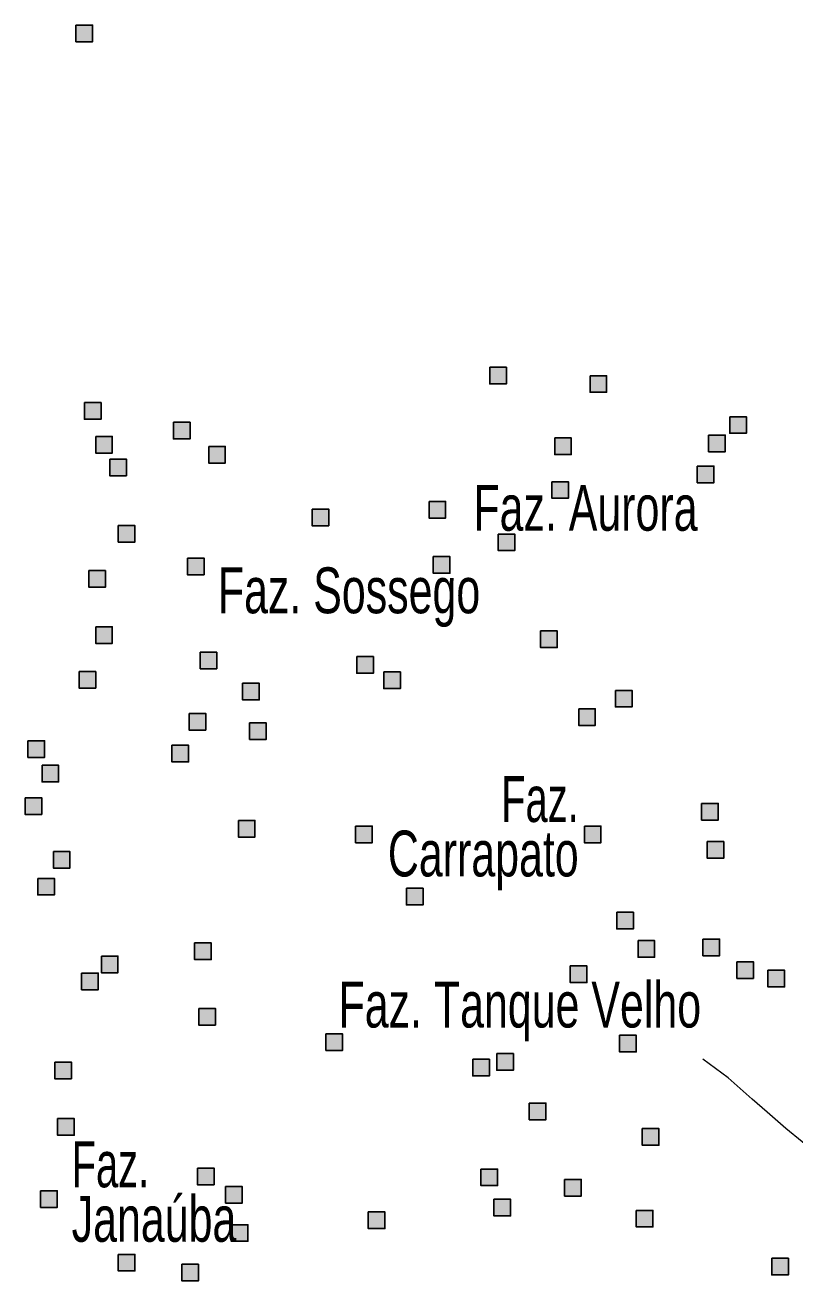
# Model space of a CAD drawing. Extents: x 445.4 to 500, y 8728.7 to 8784.
# Drawn here: x 491.659 to 494.346, y 8728.709 to 8733.09 of the extents above; entities that cross this region are included whole.
import ezdxf
from ezdxf.enums import TextEntityAlignment as Align

# ---------------------------------------------------------------- set-up
doc = ezdxf.new("R2010")
doc.units = 0
doc.header["$LTSCALE"] = 0.064
doc.linetypes.add('DOT_DASHED', pattern=[7.7, 5, -1.2, 0.3, -1.2])
doc.layers.add('2', color=7, linetype='Continuous', lineweight=25)
doc.layers.add('22', color=7, linetype='DOT_DASHED', lineweight=13)
doc.layers.add('61', color=7, linetype='Continuous')

msp = doc.modelspace()

# ---------------------------------------------------------------- hatches: boundary and pattern name
at = {"layer": '2'}
for points in [[(491.8366, 8733.0899), (491.8946, 8733.0899), (491.8946, 8733.0319), (491.8366, 8733.0319)], [(493.2809, 8731.8964), (493.3389, 8731.8964), (493.3389, 8731.8384), (493.2809, 8731.8384)], [(493.6309, 8731.8668), (493.6889, 8731.8668), (493.6889, 8731.8088), (493.6309, 8731.8088)], [(491.8662, 8731.7731), (491.9242, 8731.7731), (491.9242, 8731.7151), (491.8662, 8731.7151)], [(494.1189, 8731.7238), (494.1769, 8731.7238), (494.1769, 8731.6658), (494.1189, 8731.6658)], [(492.1768, 8731.7041), (492.2348, 8731.7041), (492.2348, 8731.6461), (492.1768, 8731.6461)], [(491.9056, 8731.6548), (491.9636, 8731.6548), (491.9636, 8731.5968), (491.9056, 8731.5968)], [(492.3, 8731.6202), (492.358, 8731.6202), (492.358, 8731.5622), (492.3, 8731.5622)], [(493.5077, 8731.6498), (493.5657, 8731.6498), (493.5657, 8731.5918), (493.5077, 8731.5918)], [(494.0449, 8731.6597), (494.1029, 8731.6597), (494.1029, 8731.6017), (494.0449, 8731.6017)], [(491.9549, 8731.5759), (492.0129, 8731.5759), (492.0129, 8731.5179), (491.9549, 8731.5179)], [(494.0055, 8731.5512), (494.0635, 8731.5512), (494.0635, 8731.4932), (494.0055, 8731.4932)], [(493.4978, 8731.497), (493.5558, 8731.497), (493.5558, 8731.439), (493.4978, 8731.439)], [(492.6611, 8731.4013), (492.7191, 8731.4013), (492.7191, 8731.3433), (492.6611, 8731.3433)], [(493.069, 8731.4279), (493.127, 8731.4279), (493.127, 8731.3699), (493.069, 8731.3699)], [(491.9845, 8731.3441), (492.0425, 8731.3441), (492.0425, 8731.2861), (491.9845, 8731.2861)], [(493.3105, 8731.3145), (493.3685, 8731.3145), (493.3685, 8731.2565), (493.3105, 8731.2565)], [(492.226, 8731.2306), (492.284, 8731.2306), (492.284, 8731.1726), (492.226, 8731.1726)], [(493.0837, 8731.2356), (493.1417, 8731.2356), (493.1417, 8731.1776), (493.0837, 8731.1776)], [(491.8818, 8731.1868), (491.9398, 8731.1868), (491.9398, 8731.1288), (491.8818, 8731.1288)], [(491.9056, 8730.991), (491.9636, 8730.991), (491.9636, 8730.933), (491.9056, 8730.933)], [(493.4584, 8730.9762), (493.5164, 8730.9762), (493.5164, 8730.9182), (493.4584, 8730.9182)], [(492.2704, 8730.9022), (492.3284, 8730.9022), (492.3284, 8730.8442), (492.2704, 8730.8442)], [(492.8169, 8730.8867), (492.8749, 8730.8867), (492.8749, 8730.8287), (492.8169, 8730.8287)], [(491.8475, 8730.8348), (491.9055, 8730.8348), (491.9055, 8730.7768), (491.8475, 8730.7768)], [(492.9112, 8730.8332), (492.9692, 8730.8332), (492.9692, 8730.7752), (492.9112, 8730.7752)], [(492.4183, 8730.7937), (492.4763, 8730.7937), (492.4763, 8730.7357), (492.4183, 8730.7357)], [(493.7196, 8730.7691), (493.7776, 8730.7691), (493.7776, 8730.7111), (493.7196, 8730.7111)], [(493.5915, 8730.7049), (493.6495, 8730.7049), (493.6495, 8730.6469), (493.5915, 8730.6469)], [(492.2317, 8730.6885), (492.2897, 8730.6885), (492.2897, 8730.6305), (492.2317, 8730.6305)], [(492.4429, 8730.6556), (492.5009, 8730.6556), (492.5009, 8730.5976), (492.4429, 8730.5976)], [(491.6693, 8730.5932), (491.7273, 8730.5932), (491.7273, 8730.5352), (491.6693, 8730.5352)], [(492.1718, 8730.5775), (492.2298, 8730.5775), (492.2298, 8730.5195), (492.1718, 8730.5195)], [(491.7183, 8730.5077), (491.7763, 8730.5077), (491.7763, 8730.4497), (491.7183, 8730.4497)], [(491.6592, 8730.3943), (491.7172, 8730.3943), (491.7172, 8730.3363), (491.6592, 8730.3363)], [(494.0203, 8730.3745), (494.0783, 8730.3745), (494.0783, 8730.3165), (494.0203, 8730.3165)], [(492.4035, 8730.3153), (492.4615, 8730.3153), (492.4615, 8730.2573), (492.4035, 8730.2573)], [(492.8126, 8730.2956), (492.8706, 8730.2956), (492.8706, 8730.2376), (492.8126, 8730.2376)], [(493.6112, 8730.2956), (493.6692, 8730.2956), (493.6692, 8730.2376), (493.6112, 8730.2376)], [(494.04, 8730.2414), (494.098, 8730.2414), (494.098, 8730.1834), (494.04, 8730.1834)], [(491.7578, 8730.2068), (491.8158, 8730.2068), (491.8158, 8730.1488), (491.7578, 8730.1488)], [(491.7035, 8730.1131), (491.7615, 8730.1131), (491.7615, 8730.0551), (491.7035, 8730.0551)], [(492.9901, 8730.0786), (493.0481, 8730.0786), (493.0481, 8730.0206), (492.9901, 8730.0206)], [(493.7245, 8729.9948), (493.7825, 8729.9948), (493.7825, 8729.9368), (493.7245, 8729.9368)], [(492.2507, 8729.888), (492.3087, 8729.888), (492.3087, 8729.83), (492.2507, 8729.83)], [(493.7985, 8729.8961), (493.8565, 8729.8961), (493.8565, 8729.8381), (493.7985, 8729.8381)], [(494.0252, 8729.9011), (494.0832, 8729.9011), (494.0832, 8729.8431), (494.0252, 8729.8431)], [(491.9254, 8729.8419), (491.9834, 8729.8419), (491.9834, 8729.7839), (491.9254, 8729.7839)], [(491.8564, 8729.7827), (491.9144, 8729.7827), (491.9144, 8729.7247), (491.8564, 8729.7247)], [(493.5619, 8729.8074), (493.6199, 8729.8074), (493.6199, 8729.7494), (493.5619, 8729.7494)], [(494.1435, 8729.8222), (494.2015, 8729.8222), (494.2015, 8729.7642), (494.1435, 8729.7642)], [(494.252, 8729.7926), (494.31, 8729.7926), (494.31, 8729.7346), (494.252, 8729.7346)], [(492.2655, 8729.6594), (492.3235, 8729.6594), (492.3235, 8729.6014), (492.2655, 8729.6014)], [(492.7091, 8729.5707), (492.7671, 8729.5707), (492.7671, 8729.5127), (492.7091, 8729.5127)], [(493.7344, 8729.5657), (493.7924, 8729.5657), (493.7924, 8729.5077), (493.7344, 8729.5077)], [(493.2218, 8729.4819), (493.2798, 8729.4819), (493.2798, 8729.4239), (493.2218, 8729.4239)], [(493.3056, 8729.5016), (493.3636, 8729.5016), (493.3636, 8729.4436), (493.3056, 8729.4436)], [(491.7627, 8729.472), (491.8207, 8729.472), (491.8207, 8729.414), (491.7627, 8729.414)], [(493.4189, 8729.329), (493.4769, 8729.329), (493.4769, 8729.271), (493.4189, 8729.271)], [(491.7726, 8729.2748), (491.8306, 8729.2748), (491.8306, 8729.2168), (491.7726, 8729.2168)], [(493.8133, 8729.2402), (493.8713, 8729.2402), (493.8713, 8729.1822), (493.8133, 8729.1822)], [(492.2606, 8729.1021), (492.3186, 8729.1021), (492.3186, 8729.0441), (492.2606, 8729.0441)], [(493.2502, 8729.099), (493.3082, 8729.099), (493.3082, 8729.041), (493.2502, 8729.041)], [(492.3591, 8729.038), (492.4171, 8729.038), (492.4171, 8728.98), (492.3591, 8728.98)], [(493.5422, 8729.0627), (493.6002, 8729.0627), (493.6002, 8729.0047), (493.5422, 8729.0047)], [(491.7134, 8729.0232), (491.7714, 8729.0232), (491.7714, 8728.9652), (491.7134, 8728.9652)], [(493.2957, 8728.9936), (493.3537, 8728.9936), (493.3537, 8728.9356), (493.2957, 8728.9356)], [(492.857, 8728.9493), (492.915, 8728.9493), (492.915, 8728.8913), (492.857, 8728.8913)], [(493.7924, 8728.9549), (493.8504, 8728.9549), (493.8504, 8728.8969), (493.7924, 8728.8969)], [(492.3789, 8728.9049), (492.4369, 8728.9049), (492.4369, 8728.8469), (492.3789, 8728.8469)], [(491.9845, 8728.8013), (492.0425, 8728.8013), (492.0425, 8728.7433), (491.9845, 8728.7433)], [(494.2654, 8728.7878), (494.3234, 8728.7878), (494.3234, 8728.7298), (494.2654, 8728.7298)], [(492.2063, 8728.7668), (492.2643, 8728.7668), (492.2643, 8728.7088), (492.2063, 8728.7088)]]:
    msp.add_hatch(color=256, dxfattribs=at).paths.add_polyline_path(points)

# ---------------------------------------------------------------- linework, layer by layer
for points in [[(491.8366, 8733.0899), (491.8946, 8733.0899), (491.8946, 8733.0319), (491.8366, 8733.0319)], [(493.2809, 8731.8964), (493.3389, 8731.8964), (493.3389, 8731.8384), (493.2809, 8731.8384)], [(493.6309, 8731.8668), (493.6889, 8731.8668), (493.6889, 8731.8088), (493.6309, 8731.8088)], [(491.8662, 8731.7731), (491.9242, 8731.7731), (491.9242, 8731.7151), (491.8662, 8731.7151)], [(494.1189, 8731.7238), (494.1769, 8731.7238), (494.1769, 8731.6658), (494.1189, 8731.6658)], [(492.1768, 8731.7041), (492.2348, 8731.7041), (492.2348, 8731.6461), (492.1768, 8731.6461)], [(491.9056, 8731.6548), (491.9636, 8731.6548), (491.9636, 8731.5968), (491.9056, 8731.5968)], [(492.3, 8731.6202), (492.358, 8731.6202), (492.358, 8731.5622), (492.3, 8731.5622)], [(493.5077, 8731.6498), (493.5657, 8731.6498), (493.5657, 8731.5918), (493.5077, 8731.5918)], [(494.0449, 8731.6597), (494.1029, 8731.6597), (494.1029, 8731.6017), (494.0449, 8731.6017)], [(491.9549, 8731.5759), (492.0129, 8731.5759), (492.0129, 8731.5179), (491.9549, 8731.5179)], [(494.0055, 8731.5512), (494.0635, 8731.5512), (494.0635, 8731.4932), (494.0055, 8731.4932)], [(493.4978, 8731.497), (493.5558, 8731.497), (493.5558, 8731.439), (493.4978, 8731.439)], [(492.6611, 8731.4013), (492.7191, 8731.4013), (492.7191, 8731.3433), (492.6611, 8731.3433)], [(493.069, 8731.4279), (493.127, 8731.4279), (493.127, 8731.3699), (493.069, 8731.3699)], [(491.9845, 8731.3441), (492.0425, 8731.3441), (492.0425, 8731.2861), (491.9845, 8731.2861)], [(493.3105, 8731.3145), (493.3685, 8731.3145), (493.3685, 8731.2565), (493.3105, 8731.2565)], [(492.226, 8731.2306), (492.284, 8731.2306), (492.284, 8731.1726), (492.226, 8731.1726)], [(493.0837, 8731.2356), (493.1417, 8731.2356), (493.1417, 8731.1776), (493.0837, 8731.1776)], [(491.8818, 8731.1868), (491.9398, 8731.1868), (491.9398, 8731.1288), (491.8818, 8731.1288)], [(491.9056, 8730.991), (491.9636, 8730.991), (491.9636, 8730.933), (491.9056, 8730.933)], [(493.4584, 8730.9762), (493.5164, 8730.9762), (493.5164, 8730.9182), (493.4584, 8730.9182)], [(492.2704, 8730.9022), (492.3284, 8730.9022), (492.3284, 8730.8442), (492.2704, 8730.8442)], [(492.8169, 8730.8867), (492.8749, 8730.8867), (492.8749, 8730.8287), (492.8169, 8730.8287)], [(491.8475, 8730.8348), (491.9055, 8730.8348), (491.9055, 8730.7768), (491.8475, 8730.7768)], [(492.9112, 8730.8332), (492.9692, 8730.8332), (492.9692, 8730.7752), (492.9112, 8730.7752)], [(492.4183, 8730.7937), (492.4763, 8730.7937), (492.4763, 8730.7357), (492.4183, 8730.7357)], [(493.7196, 8730.7691), (493.7776, 8730.7691), (493.7776, 8730.7111), (493.7196, 8730.7111)], [(493.5915, 8730.7049), (493.6495, 8730.7049), (493.6495, 8730.6469), (493.5915, 8730.6469)], [(492.2317, 8730.6885), (492.2897, 8730.6885), (492.2897, 8730.6305), (492.2317, 8730.6305)], [(492.4429, 8730.6556), (492.5009, 8730.6556), (492.5009, 8730.5976), (492.4429, 8730.5976)], [(491.6693, 8730.5932), (491.7273, 8730.5932), (491.7273, 8730.5352), (491.6693, 8730.5352)], [(492.1718, 8730.5775), (492.2298, 8730.5775), (492.2298, 8730.5195), (492.1718, 8730.5195)], [(491.7183, 8730.5077), (491.7763, 8730.5077), (491.7763, 8730.4497), (491.7183, 8730.4497)], [(491.6592, 8730.3943), (491.7172, 8730.3943), (491.7172, 8730.3363), (491.6592, 8730.3363)], [(494.0203, 8730.3745), (494.0783, 8730.3745), (494.0783, 8730.3165), (494.0203, 8730.3165)], [(492.4035, 8730.3153), (492.4615, 8730.3153), (492.4615, 8730.2573), (492.4035, 8730.2573)], [(492.8126, 8730.2956), (492.8706, 8730.2956), (492.8706, 8730.2376), (492.8126, 8730.2376)], [(493.6112, 8730.2956), (493.6692, 8730.2956), (493.6692, 8730.2376), (493.6112, 8730.2376)], [(494.04, 8730.2414), (494.098, 8730.2414), (494.098, 8730.1834), (494.04, 8730.1834)], [(491.7578, 8730.2068), (491.8158, 8730.2068), (491.8158, 8730.1488), (491.7578, 8730.1488)], [(491.7035, 8730.1131), (491.7615, 8730.1131), (491.7615, 8730.0551), (491.7035, 8730.0551)], [(492.9901, 8730.0786), (493.0481, 8730.0786), (493.0481, 8730.0206), (492.9901, 8730.0206)], [(493.7245, 8729.9948), (493.7825, 8729.9948), (493.7825, 8729.9368), (493.7245, 8729.9368)], [(492.2507, 8729.888), (492.3087, 8729.888), (492.3087, 8729.83), (492.2507, 8729.83)], [(493.7985, 8729.8961), (493.8565, 8729.8961), (493.8565, 8729.8381), (493.7985, 8729.8381)], [(494.0252, 8729.9011), (494.0832, 8729.9011), (494.0832, 8729.8431), (494.0252, 8729.8431)], [(491.9254, 8729.8419), (491.9834, 8729.8419), (491.9834, 8729.7839), (491.9254, 8729.7839)], [(491.8564, 8729.7827), (491.9144, 8729.7827), (491.9144, 8729.7247), (491.8564, 8729.7247)], [(493.5619, 8729.8074), (493.6199, 8729.8074), (493.6199, 8729.7494), (493.5619, 8729.7494)], [(494.1435, 8729.8222), (494.2015, 8729.8222), (494.2015, 8729.7642), (494.1435, 8729.7642)], [(494.252, 8729.7926), (494.31, 8729.7926), (494.31, 8729.7346), (494.252, 8729.7346)], [(492.2655, 8729.6594), (492.3235, 8729.6594), (492.3235, 8729.6014), (492.2655, 8729.6014)], [(492.7091, 8729.5707), (492.7671, 8729.5707), (492.7671, 8729.5127), (492.7091, 8729.5127)], [(493.7344, 8729.5657), (493.7924, 8729.5657), (493.7924, 8729.5077), (493.7344, 8729.5077)], [(493.2218, 8729.4819), (493.2798, 8729.4819), (493.2798, 8729.4239), (493.2218, 8729.4239)], [(493.3056, 8729.5016), (493.3636, 8729.5016), (493.3636, 8729.4436), (493.3056, 8729.4436)], [(491.7627, 8729.472), (491.8207, 8729.472), (491.8207, 8729.414), (491.7627, 8729.414)], [(493.4189, 8729.329), (493.4769, 8729.329), (493.4769, 8729.271), (493.4189, 8729.271)], [(491.7726, 8729.2748), (491.8306, 8729.2748), (491.8306, 8729.2168), (491.7726, 8729.2168)], [(493.8133, 8729.2402), (493.8713, 8729.2402), (493.8713, 8729.1822), (493.8133, 8729.1822)], [(492.2606, 8729.1021), (492.3186, 8729.1021), (492.3186, 8729.0441), (492.2606, 8729.0441)], [(493.2502, 8729.099), (493.3082, 8729.099), (493.3082, 8729.041), (493.2502, 8729.041)], [(492.3591, 8729.038), (492.4171, 8729.038), (492.4171, 8728.98), (492.3591, 8728.98)], [(493.5422, 8729.0627), (493.6002, 8729.0627), (493.6002, 8729.0047), (493.5422, 8729.0047)], [(491.7134, 8729.0232), (491.7714, 8729.0232), (491.7714, 8728.9652), (491.7134, 8728.9652)], [(493.2957, 8728.9936), (493.3537, 8728.9936), (493.3537, 8728.9356), (493.2957, 8728.9356)], [(492.857, 8728.9493), (492.915, 8728.9493), (492.915, 8728.8913), (492.857, 8728.8913)], [(493.7924, 8728.9549), (493.8504, 8728.9549), (493.8504, 8728.8969), (493.7924, 8728.8969)], [(492.3789, 8728.9049), (492.4369, 8728.9049), (492.4369, 8728.8469), (492.3789, 8728.8469)], [(491.9845, 8728.8013), (492.0425, 8728.8013), (492.0425, 8728.7433), (491.9845, 8728.7433)], [(494.2654, 8728.7878), (494.3234, 8728.7878), (494.3234, 8728.7298), (494.2654, 8728.7298)], [(492.2063, 8728.7668), (492.2643, 8728.7668), (492.2643, 8728.7088), (492.2063, 8728.7088)]]:
    msp.add_lwpolyline(points, close=True, dxfattribs=at)
at = {"layer": '22'}
msp.add_lwpolyline([(495.1155, 8728.7156), (495.0116, 8728.773), (494.8825, 8728.8335), (494.7267, 8728.9108), (494.6379, 8728.9663), (494.5374, 8729.0419), (494.4285, 8729.1478), (494.3145, 8729.2402), (494.2492, 8729.2973), (494.1972, 8729.3427), (494.1134, 8729.4167), (494.0246, 8729.4822)], dxfattribs=at)

# ---------------------------------------------------------------- texts
at = {"layer": '61'}
for s, width, p in [('Faz. Aurora', 0.7, (493.2239, 8731.326)), ('Faz. Sossego', 0.7, (492.332, 8731.038)), ('Faz. Tanque Velho', 0.7, (492.7532, 8729.5928)), ('Faz.', 0.65, (491.8218, 8729.0354)), ('Janaúba', 0.7, (491.8218, 8728.8454))]:
    msp.add_text(s, height=0.16, dxfattribs=dict(at, width=width)).set_placement(p)
for s, width, p in [('Faz.', 0.65, (493.5914, 8730.3099)), ('Carrapato', 0.7, (493.5914, 8730.1199))]:
    msp.add_text(s, height=0.16, dxfattribs=dict(at, width=width)).set_placement(p, align=Align.RIGHT)

doc.saveas('drawing.dxf')
